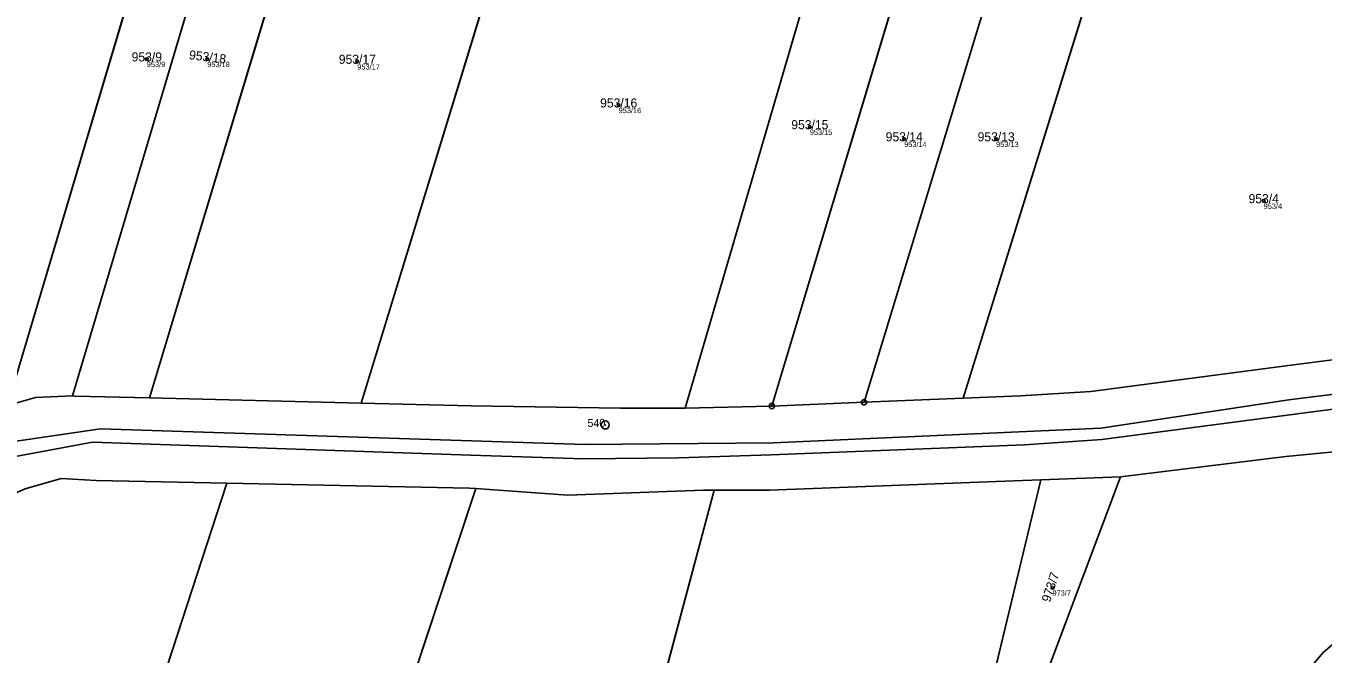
# Model space of a CAD drawing. Extents: x -603967 to -594699, y -1179315 to -1165625.
# Drawn here: x -597028 to -596784.9, y -1172878.5 to -1172760.8 of the extents above; entities that cross this region are included whole.
import ezdxf

# ---------------------------------------------------------------- set-up
doc = ezdxf.new("R2010")
doc.units = 0
for name, color, linetype in [('Definiční body', 7, 'Continuous'), ('Hranice parcel', 7, 'Continuous'), ('Parcelní čísla', 7, 'Continuous'), ('Polygon parcely', 7, 'Continuous'), ('Značky bodu BP', 7, 'Continuous')]:
    doc.layers.add(name, color=color, linetype=linetype)

msp = doc.modelspace()

# ---------------------------------------------------------------- linework, layer by layer
at = {"layer": 'Definiční body'}
for centre in [(-597005.33, -1172767.05994), (-596993.99, -1172767.05994), (-596965.87, -1172767.50994), (-596916.89, -1172775.67994), (-596881.06, -1172779.75994), (-596863.37, -1172782.02994), (-596846.14, -1172782.02994), (-596795.99, -1172793.61994), (-596835.57, -1172866.08994)]:
    msp.add_circle(centre, 0.25, dxfattribs=at)
at = {"layer": 'Hranice parcel'}
for p, q in [((-596981.74, -1172664.88), (-597031.45, -1172831.97)), ((-597019.28, -1172830.11), (-596971.11, -1172668.29)), ((-596957.41, -1172673.14), (-597004.79, -1172830.51)), ((-596920.38, -1172685.41), (-596965.17, -1172831.49)), ((-596867.04, -1172704.67), (-596904.39, -1172832.41)), ((-596851.77, -1172711.03), (-596888.18, -1172832.05)), ((-596836.42, -1172718.14), (-596870.88, -1172831.33)), ((-596820.07, -1172726.68), (-596852.32, -1172830.55)), ((-597026.16, -1172830.43), (-597031.45, -1172831.97)), ((-597019.28, -1172830.11), (-597026.16, -1172830.43)), ((-597018.79, -1172830.17), (-597019.28, -1172830.11)), ((-597004.79, -1172830.51), (-597018.79, -1172830.17)), ((-596965.17, -1172831.49), (-597004.79, -1172830.51)), ((-596852.32, -1172830.55), (-596870.88, -1172831.33)), ((-596852.32, -1172830.55), (-596841.54, -1172830.1)), ((-596841.54, -1172830.1), (-596828.37, -1172829.29)), ((-596944.54, -1172832), (-596965.17, -1172831.49)), ((-596904.39, -1172832.41), (-596906.42, -1172832.46)), ((-596888.4, -1172832.06), (-596904.39, -1172832.41)), ((-596888.18, -1172832.05), (-596888.4, -1172832.06)), ((-596870.88, -1172831.33), (-596888.18, -1172832.05)), ((-596822.8, -1172845.29), (-596864.07, -1172954.95)), ((-596837.74, -1172845.87), (-596822.8, -1172845.29)), ((-597026.93, -1172958.74), (-596990.34, -1172846.48)), ((-597014.79, -1172845.99), (-596990.34, -1172846.48)), ((-596985.54, -1172973.81), (-596943.64, -1172847.49)), ((-596943.64, -1172847.49), (-596926.4, -1172848.75)), ((-596936.25, -1172987.46), (-596898.99, -1172847.77)), ((-596926.4, -1172848.75), (-596900.96, -1172847.77)), ((-596900.96, -1172847.77), (-596898.99, -1172847.77)), ((-596898.99, -1172847.77), (-596888.63, -1172847.79)), ((-596888.63, -1172847.79), (-596841.19, -1172846.01)), ((-596864.07, -1172954.95), (-596837.74, -1172845.87)), ((-596841.19, -1172846.01), (-596837.74, -1172845.87))]:
    msp.add_line(p, q, dxfattribs=at)
for points in [[(-596282.71, -1172606.41), (-596323.04, -1172633.72), (-596338.05, -1172648.46), (-596409.77, -1172721.29), (-596420.57, -1172729.8), (-596427.33, -1172733.94), (-596492.56, -1172760.62), (-596505.31, -1172766.57), (-596515.94, -1172771.42), (-596526.14, -1172776.69), (-596616.62, -1172834.97), (-596628.58, -1172840.47), (-596641.34, -1172844.81), (-596652.3, -1172846.43), (-596664.94, -1172847.35), (-596674.72, -1172845.64), (-596743.14, -1172834.08), (-596746.43, -1172833.81), (-596771.39, -1172831.78), (-596781.08, -1172832.38), (-596826.34, -1172838.31)], [(-597030.65, -1172838.75), (-597013.99, -1172836.28), (-596923.25, -1172839.27), (-596887.88, -1172838.93), (-596826.49, -1172836.21), (-596791.3, -1172830.85), (-596780.8, -1172829.58), (-596771.4, -1172829.16), (-596762.73, -1172828.99), (-596746.07, -1172831.01), (-596742.78, -1172831.4), (-596674.51, -1172842.58), (-596663.92, -1172844.44), (-596652.36, -1172843.65), (-596640.29, -1172841.7), (-596628.88, -1172837.67), (-596617.44, -1172832.7), (-596526.51, -1172774.12), (-596516.45, -1172768.35), (-596505.12, -1172763.62), (-596492.27, -1172758.51)], [(-596828.37, -1172829.29), (-596791.34, -1172824.42), (-596781.66, -1172823.21), (-596772.15, -1172822.6), (-596761.95, -1172823.2), (-596747.07, -1172822.87)], [(-596906.42, -1172832.46), (-596916.51, -1172832.41), (-596944.54, -1172832)], [(-596826.34, -1172838.31), (-596840.79, -1172839.31), (-596888.3, -1172841.17), (-596905.67, -1172841.75), (-596923.41, -1172841.93), (-596944.68, -1172841.22), (-597015.5, -1172838.83), (-597030.61, -1172841.59), (-597043.16, -1172848.63), (-597058.6, -1172870.48)], [(-596748.76, -1172839.35), (-596749.31, -1172846.64), (-596755.77, -1172857.84), (-596763.88, -1172864.57), (-596772.39, -1172868.75), (-596779.67, -1172873.77), (-596784.84, -1172878.21), (-596793.12, -1172888.04), (-596800.99, -1172898.76), (-596807.63, -1172909.06), (-596830.78, -1172959.97)], [(-596822.8, -1172845.29), (-596791.83, -1172841.5), (-596781.48, -1172840.52), (-596770.71, -1172839.61), (-596761.98, -1172839.62), (-596748.76, -1172839.35)], [(-597052.36, -1172873.78), (-597049.04, -1172866.95), (-597045.25, -1172860.28), (-597040.39, -1172854.43), (-597034.3, -1172850.24), (-597028.12, -1172847.57), (-597021.38, -1172845.6), (-597014.79, -1172845.99)], [(-596990.34, -1172846.48), (-596944.87, -1172847.4), (-596943.64, -1172847.49)]]:
    msp.add_lwpolyline(points, dxfattribs=at)
at = {"layer": 'Polygon parcely'}
for points in [[(-597092.38, -1172856.05), (-597067.24, -1172865.47), (-597061.58, -1172854.05), (-597053.2, -1172845.48), (-597044.5, -1172837.85), (-597034.57, -1172832.87), (-597031.45, -1172831.97), (-596981.74, -1172664.88), (-596992.13, -1172661.39), (-597018, -1172652.66), (-597028.61, -1172647.14), (-597030.34, -1172651.68)], [(-596971.11, -1172668.29), (-596980.29, -1172665.33), (-596981.74, -1172664.88), (-597031.45, -1172831.97), (-597026.16, -1172830.43), (-597019.28, -1172830.11)], [(-597018.79, -1172830.17), (-597004.79, -1172830.51), (-596957.41, -1172673.14), (-596971.11, -1172668.29), (-597019.28, -1172830.11)], [(-597004.79, -1172830.51), (-596965.17, -1172831.49), (-596920.38, -1172685.41), (-596926.42, -1172683.61), (-596933.38, -1172681.54), (-596935.34, -1172680.96), (-596954.97, -1172674.01), (-596957.41, -1172673.14)], [(-596965.17, -1172831.49), (-596944.54, -1172832), (-596916.51, -1172832.41), (-596906.42, -1172832.46), (-596904.39, -1172832.41), (-596867.04, -1172704.67), (-596873.25, -1172702.09), (-596878.29, -1172699.99), (-596878.75, -1172699.8), (-596884.21, -1172697.77), (-596889.92, -1172695.65), (-596897.37, -1172692.89), (-596905.96, -1172689.71), (-596911.4, -1172688.09), (-596920.38, -1172685.41)], [(-596904.39, -1172832.41), (-596888.4, -1172832.06), (-596888.18, -1172832.05), (-596851.77, -1172711.03), (-596867.04, -1172704.67)], [(-596888.18, -1172832.05), (-596870.88, -1172831.33), (-596836.42, -1172718.14), (-596848.83, -1172712.28), (-596849.24, -1172712.08), (-596851.77, -1172711.03)], [(-596870.88, -1172831.33), (-596852.32, -1172830.55), (-596820.07, -1172726.68), (-596825.3, -1172723.49), (-596825.95, -1172723.09), (-596836.42, -1172718.14)], [(-596772.15, -1172822.6), (-596761.95, -1172823.2), (-596747.07, -1172822.87), (-596744.22, -1172795.21), (-596753.08, -1172787.93), (-596765.81, -1172774.2), (-596766.18, -1172773.8), (-596775.63, -1172761.01), (-596775.93, -1172760.68), (-596785.28, -1172750.33), (-596795.48, -1172741.66), (-596820.07, -1172726.68), (-596852.32, -1172830.55), (-596841.54, -1172830.1), (-596828.37, -1172829.29), (-596791.34, -1172824.42), (-596781.66, -1172823.21)], [(-596784.84, -1172878.21), (-596793.12, -1172888.04), (-596800.99, -1172898.76), (-596807.63, -1172909.06), (-596830.78, -1172959.97), (-596821.84, -1172954.45), (-596804.18, -1172910.98), (-596797.77, -1172900.95), (-596790.11, -1172890.5), (-596781.25, -1172881.18), (-596776.38, -1172876.94), (-596770.13, -1172873.12), (-596762.46, -1172870.6), (-596752.18, -1172869.36), (-596749.45, -1172866.51), (-596739.86, -1172838.12), (-596743.8, -1172838.67), (-596747.11, -1172839.12), (-596748.76, -1172839.35), (-596749.31, -1172846.64), (-596755.77, -1172857.84), (-596763.88, -1172864.57), (-596772.39, -1172868.75), (-596779.67, -1172873.77)], [(-596864.07, -1172954.95), (-596874.79, -1172999.37), (-596850.82, -1173004.02), (-596830.78, -1172959.97), (-596807.63, -1172909.06), (-596800.99, -1172898.76), (-596793.12, -1172888.04), (-596784.84, -1172878.21), (-596779.67, -1172873.77), (-596772.39, -1172868.75), (-596763.88, -1172864.57), (-596755.77, -1172857.84), (-596749.31, -1172846.64), (-596748.76, -1172839.35), (-596761.98, -1172839.62), (-596770.71, -1172839.61), (-596781.48, -1172840.52), (-596791.83, -1172841.5), (-596822.8, -1172845.29)], [(-596822.8, -1172845.29), (-596837.74, -1172845.87), (-596864.07, -1172954.95)], [(-597026.93, -1172958.74), (-596990.34, -1172846.48), (-597014.79, -1172845.99), (-597021.38, -1172845.6), (-597028.12, -1172847.57), (-597034.3, -1172850.24), (-597040.39, -1172854.43), (-597045.25, -1172860.28), (-597049.04, -1172866.95), (-597052.36, -1172873.78), (-597073.38, -1172942.23)], [(-596985.54, -1172973.81), (-596943.64, -1172847.49), (-596944.87, -1172847.4), (-596990.34, -1172846.48), (-597026.93, -1172958.74)], [(-596961.56, -1172982.55), (-596936.25, -1172987.46), (-596898.99, -1172847.77), (-596900.96, -1172847.77), (-596926.4, -1172848.75), (-596943.64, -1172847.49), (-596985.54, -1172973.81)], [(-596880.38, -1172998.29), (-596864.07, -1172954.95), (-596837.74, -1172845.87), (-596841.19, -1172846.01), (-596888.63, -1172847.79), (-596898.99, -1172847.77), (-596936.25, -1172987.46)]]:
    msp.add_lwpolyline(points, close=True, dxfattribs=at)
for points in [[(-597030.65, -1172838.75), (-597013.99, -1172836.28), (-596923.25, -1172839.27), (-596887.88, -1172838.93), (-596826.49, -1172836.21), (-596791.3, -1172830.85), (-596780.8, -1172829.58), (-596771.4, -1172829.16), (-596762.73, -1172828.99), (-596746.07, -1172831.01), (-596742.78, -1172831.4), (-596674.51, -1172842.58), (-596663.92, -1172844.44), (-596652.36, -1172843.65), (-596640.29, -1172841.7), (-596628.88, -1172837.67), (-596617.44, -1172832.7), (-596526.51, -1172774.12), (-596516.45, -1172768.35), (-596505.12, -1172763.62), (-596492.27, -1172758.51)], [(-596492.27, -1172758.51), (-596505.12, -1172763.62), (-596516.45, -1172768.35), (-596526.51, -1172774.12), (-596617.44, -1172832.7), (-596628.88, -1172837.67), (-596640.29, -1172841.7), (-596652.36, -1172843.65), (-596663.92, -1172844.44), (-596674.51, -1172842.58), (-596742.78, -1172831.4), (-596746.07, -1172831.01), (-596762.73, -1172828.99), (-596771.4, -1172829.16), (-596780.8, -1172829.58), (-596791.3, -1172830.85), (-596826.49, -1172836.21), (-596887.88, -1172838.93), (-596923.25, -1172839.27), (-597013.99, -1172836.28), (-597030.65, -1172838.75)], [(-597030.61, -1172841.59), (-597015.5, -1172838.83), (-596944.68, -1172841.22), (-596923.41, -1172841.93), (-596905.67, -1172841.75), (-596888.3, -1172841.17), (-596840.79, -1172839.31), (-596826.34, -1172838.31), (-596781.08, -1172832.38), (-596771.39, -1172831.78), (-596746.43, -1172833.81), (-596743.14, -1172834.08), (-596674.72, -1172845.64), (-596664.94, -1172847.35), (-596652.3, -1172846.43), (-596641.34, -1172844.81), (-596628.58, -1172840.47), (-596616.62, -1172834.97), (-596526.14, -1172776.69), (-596515.94, -1172771.42), (-596505.31, -1172766.57), (-596492.56, -1172760.62)], [(-596492.56, -1172760.62), (-596505.31, -1172766.57), (-596515.94, -1172771.42), (-596526.14, -1172776.69), (-596616.62, -1172834.97), (-596628.58, -1172840.47), (-596641.34, -1172844.81), (-596652.3, -1172846.43), (-596664.94, -1172847.35), (-596674.72, -1172845.64), (-596743.14, -1172834.08), (-596746.43, -1172833.81), (-596771.39, -1172831.78), (-596781.08, -1172832.38), (-596826.34, -1172838.31), (-596840.79, -1172839.31), (-596888.3, -1172841.17), (-596905.67, -1172841.75), (-596923.41, -1172841.93), (-596944.68, -1172841.22), (-597015.5, -1172838.83), (-597030.61, -1172841.59)], [(-596529.17, -1172773.51), (-596576.97, -1172804.22), (-596618.34, -1172830.8), (-596629.52, -1172835.85), (-596640.78, -1172839.57), (-596647.18, -1172840.85), (-596652.63, -1172841.94), (-596663.62, -1172842.34), (-596674.52, -1172841.47), (-596738.4, -1172827.32), (-596741.99, -1172825.48), (-596745.52, -1172823.67), (-596747.07, -1172822.87), (-596761.95, -1172823.2), (-596772.15, -1172822.6), (-596781.66, -1172823.21), (-596791.34, -1172824.42), (-596828.37, -1172829.29), (-596841.54, -1172830.1), (-596852.32, -1172830.55), (-596870.88, -1172831.33)], [(-596870.88, -1172831.33), (-596888.18, -1172832.05), (-596888.4, -1172832.06), (-596904.39, -1172832.41), (-596906.42, -1172832.46), (-596916.51, -1172832.41), (-596944.54, -1172832), (-596965.17, -1172831.49), (-597004.79, -1172830.51), (-597018.79, -1172830.17), (-597019.28, -1172830.11), (-597026.16, -1172830.43), (-597031.45, -1172831.97)], [(-597028.12, -1172847.57), (-597021.38, -1172845.6), (-597014.79, -1172845.99), (-596990.34, -1172846.48), (-596944.87, -1172847.4), (-596943.64, -1172847.49), (-596926.4, -1172848.75), (-596900.96, -1172847.77), (-596898.99, -1172847.77), (-596888.63, -1172847.79), (-596841.19, -1172846.01), (-596837.74, -1172845.87), (-596822.8, -1172845.29), (-596791.83, -1172841.5), (-596781.48, -1172840.52)]]:
    msp.add_lwpolyline(points, dxfattribs=at)
at = {"layer": 'Značky bodu BP'}
for centre, radius in [((-596870.88, -1172831.32988), 0.5), ((-596888.18, -1172832.04988), 0.5), ((-596888.18, -1172832.04988), 0.0303), ((-596870.88, -1172831.32988), 0.0303), ((-596919.4, -1172835.58982), 0.75), ((-596919.4, -1172835.58982), 0.03)]:
    msp.add_circle(centre, radius, dxfattribs=at)

# ---------------------------------------------------------------- texts
at = {"layer": 'Definiční body'}
for s, p in [('953/9', (-597005.33, -1172768.549)), ('953/18', (-596993.99, -1172768.549)), ('953/17', (-596965.87, -1172768.999)), ('953/16', (-596916.89, -1172777.169)), ('953/15', (-596881.06, -1172781.249)), ('953/14', (-596863.37, -1172783.519)), ('953/13', (-596846.14, -1172783.519)), ('953/4', (-596795.99, -1172795.109)), ('973/7', (-596835.57, -1172867.579))]:
    msp.add_text(s, height=0.999996, dxfattribs=at).set_placement(p)
at = {"layer": 'Parcelní čísla'}
for s, p in [('953/9', (-597008.166, -1172767.485)), ('953/17', (-596969.336, -1172767.935)), ('953/16', (-596920.356, -1172776.105)), ('953/15', (-596884.526, -1172780.185)), ('953/14', (-596866.836, -1172782.455)), ('953/13', (-596849.606, -1172782.455)), ('953/4', (-596798.826, -1172794.045))]:
    msp.add_text(s, height=1.699998, dxfattribs=at).set_placement(p)
for s, rotation, p in [('953/18', 353, (-596997.482, -1172767.059)), ('973/7', 72, (-596836.042, -1172868.918))]:
    msp.add_text(s, height=1.699998, rotation=rotation, dxfattribs=at).set_placement(p)
at = {"layer": 'Značky bodu BP'}
msp.add_text('540', height=1.5, dxfattribs=at).set_placement((-596922.736, -1172835.965))

doc.saveas('drawing.dxf')
